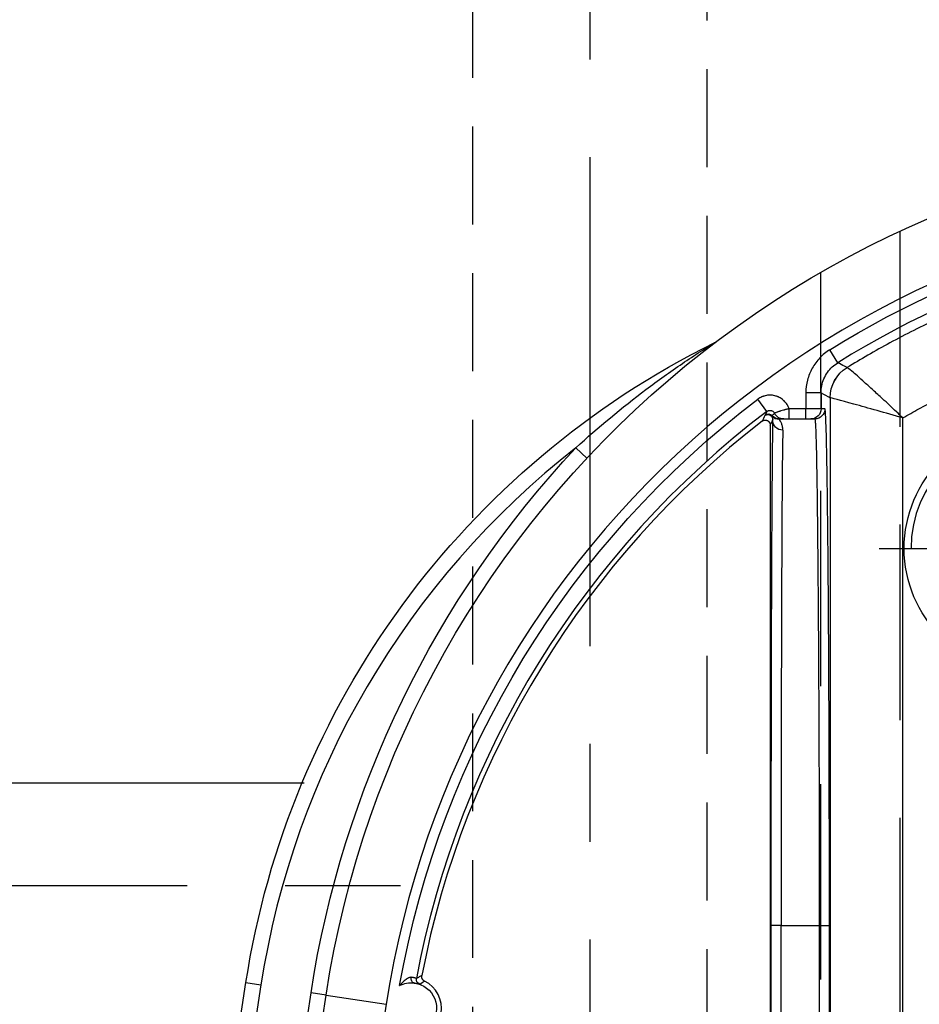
# Model space of a CAD drawing. Extents: x 2651 to 7771, y -1163 to 1075.
# Tile 277 of 490: x 4195 to 4218, y 727 to 752. Entities that reach past the tile are written whole.
import ezdxf

# ---------------------------------------------------------------- set-up
doc = ezdxf.new("R2010")
doc.units = 0
doc.header["$LTSCALE"] = 10
for name, pattern in [('CENTER', [2, 1.25, -0.25, 0.25, -0.25]), ('DASHED', [0.75, 0.5, -0.25]), ('HIDDEN', [0.375, 0.25, -0.125])]:
    doc.linetypes.add(name, pattern=pattern)
doc.layers.get('0').update_dxf_attribs({"linetype": 'CONTINUOUS'})
doc.layers.get('Defpoints').update_dxf_attribs({"linetype": 'CONTINUOUS'})
for name, color, linetype in [('1', 7, 'CONTINUOUS'), ('111', 7, 'CONTINUOUS'), ('COOL', 150, 'HIDDEN'), ('DIM', 3, 'CONTINUOUS'), ('PIN', 3, 'CONTINUOUS')]:
    doc.layers.add(name, color=color, linetype=linetype)
doc.styles.get("Standard").update_dxf_attribs({"font": 'romans.shx'})
doc.dimstyles.new('MM& INCH5', dxfattribs={"dimtxt": 5, "dimasz": 2.5, "dimexe": 1, "dimexo": 0.5, "dimtad": 0, "dimrnd": 1.38778e-17, "dimzin": 9, "dimdsep": 46, "dimtxsty": 'Standard', "dimblk": 'CLOSED', "dimcen": 0, "dimclrd": 3, "dimclre": 3, "dimclrt": 3, "dimazin": 2, "dimtfac": 0.75, "dimtofl": 0, "dimtmove": 0, "dimatfit": 3, "dimfxl": 0, "dimtolj": 1, "dimarcsym": 0})

# ---------------------------------------------------------------- blocks, each defined once
blk = doc.blocks.new('DSD')
at = {"layer": '1', "color": 6, "linetype": 'DASHED'}
for p, q in [((499.908, 459.883), (499.908, 509.019)), ((501.927, 509.019), (501.927, 460.933)), ((501.71, 477.638), (501.705, 477.638)), ((501.922, 464.017), (501.922, 464.425))]:
    blk.add_line(p, q, dxfattribs=at)
at = {"layer": '1', "color": 252, "linetype": 'Continuous'}
for p, q in [((501.692, 464.145), (501.692, 508.531)), ((499.831, 508.003), (499.831, 464.659)), ((501.71, 495.113), (501.71, 477.638)), ((501.969, 477.638), (501.969, 495.113)), ((502.947, 495.113), (502.947, 477.638)), ((503.206, 477.638), (503.206, 495.113)), ((514.577, 479.412), (513.04, 479.65)), ((514.577, 479.412), (514.961, 479.353)), ((516.625, 479.096), (516.241, 479.155)), ((501.969, 477.638), (501.71, 477.638)), ((502.947, 477.638), (501.969, 477.638)), ((502.947, 477.638), (503.206, 477.638)), ((507.907, 465.686), (508.191, 465.421)), ((502.312, 464.684), (502.312, 464.425)), ((502.739, 464.684), (502.739, 464.425)), ((502.997, 464.684), (502.997, 464.684)), ((503.307, 464.492), (503.542, 464.182)), ((501.825, 464.425), (501.923, 464.425)), ((501.923, 464.425), (501.923, 464.016)), ((501.923, 464.425), (502.312, 464.425)), ((502.312, 464.425), (502.739, 464.425)), ((502.312, 464.016), (502.312, 464.425)), ((501.923, 464.016), (502.312, 464.016)), ((501.496, 463.246), (501.701, 462.916))]:
    blk.add_line(p, q, dxfattribs=at)
at = {"layer": '1', "color": 7, "linetype": 'Continuous'}
for p, q in [((503.222, 464.844), (503.222, 508.076)), ((502.182, 464.684), (502.084, 464.684)), ((502.312, 464.684), (502.182, 464.684)), ((502.739, 464.684), (502.312, 464.684)), ((503.184, 464.604), (503.184, 464.604))]:
    blk.add_line(p, q, dxfattribs=at)
at = {"layer": '1', "color": 252, "linetype": 'Continuous'}
for centre, radius, start, end in [((258.538, 518.994), 260.764, 351.21206, 8.78754), ((258.538, 518.994), 257.526, 351.21206, 8.78794), ((488.973, 483.37), 24.354, 270, 351.2121), ((494.862, 482.46), 21.633, 308.0345, 351.2121), ((488.973, 483.37), 23.704, 307.2095, 349.3511), ((488.973, 483.37), 23.702, 270, 301.8934)]:
    blk.add_arc(centre, radius, start, end, dxfattribs=at)
at = {"layer": '1', "color": 7, "linetype": 'Continuous', "extrusion": (0, 0, -1)}
for centre, radius, start, end in [((-258.538, 518.994), 261.153, 171.21206, 188.78794), ((-258.538, 518.994), 259.08, 171.21206, 188.78794), ((-512.4, 479.749), 0.648, 276.418, 102.0087), ((-488.973, 483.37), 25.908, 188.7879, 270), ((-494.862, 482.46), 22.022, 188.7879, 243.6342), ((-512.4, 479.749), 0.648, 242.7301, 276.418)]:
    blk.add_arc(centre, radius, start, end, dxfattribs=at)
at = {"layer": '1', "color": 252, "linetype": 'Continuous', "extrusion": (0, 0, -1)}
for centre, radius, start, end in [((-258.538, 518.994), 259.469, 171.21206, 188.78794), ((-488.973, 483.37), 26.297, 188.7879, 223.0455), ((-488.973, 483.37), 24.093, 190.0333, 232.7905), ((-488.973, 483.37), 24.091, 238.1066, 270)]:
    blk.add_arc(centre, radius, start, end, dxfattribs=at)
at = {"layer": '1', "color": 7, "linetype": 'Continuous'}
for centre, radius, start, end in [((512.4, 479.749), 0.772, 97.6644, 243.8079), ((488.973, 483.37), 23.581, 307.8157, 349.1097), ((504.814, 462.381), 0.389, 116.3658, 127.0428)]:
    blk.add_arc(centre, radius, start, end, dxfattribs=at)
at = {"layer": '1', "color": 110, "linetype": 'Continuous'}
blk.add_arc((488.973, 483.37), 24.354, 270, 351.2121, dxfattribs=at)
at = {"layer": '1', "color": 252, "linetype": 'Continuous', "extrusion": (0, 0, -1)}
for centre, major_axis, ratio, start_param, end_param in [((512.141, 479.014), (-0.065, 0.112), 0.999983, 0.861915, 2.279678), ((502.902, 464.719), (-0.259, 0.005), 0.977776, 1.550897, 3.120779), ((502.084, 464.425), (0, 0.259), 0.999962, 4.712389, 6.283185), ((502.182, 464.425), (0, 0.259), 0.999962, 4.712389, 6.283185), ((502.879, 464.425), (0, 0.259), 0.999963, 0, 1.118997), ((502.984, 464.425), (0, 0.259), 0.999925, 0, 0.841069), ((502.991, 464.441), (-0.218, -0.14), 0.998355, 2.140409, 2.981371), ((502.997, 464.425), (0, 0.259), 0.999931, 0, 0.807195), ((502.997, 464.425), (-0.005, 0.259), 0.999933, 0.01791, 0.825023), ((503.273, 464.684), (-0.116, 0.057), 0.999951, 3.600398, 5.094617), ((503.278, 464.694), (-0.118, 0.053), 0.999958, 3.638367, 5.099043), ((500.785, 464.145), (0.443, 0.791), 0.99995, 1.060893, 2.0807), ((500.785, 464.145), (0.118, -0.899), 0.999771, 4.842966, 5.862766)]:
    blk.add_ellipse(centre, major_axis=major_axis, ratio=ratio, start_param=start_param, end_param=end_param, dxfattribs=at)
at = {"layer": '1', "color": 7, "linetype": 'Continuous', "extrusion": (0, 0, -1)}
for centre, major_axis, ratio, start_param, end_param in [((512.313, 478.976), (-0.014, -0.129), 0.659067, 3.147394, 4.763783), ((503.281, 464.7), (-0.116, 0.057), 0.999951, 3.600067, 5.09439)]:
    blk.add_ellipse(centre, major_axis=major_axis, ratio=ratio, start_param=start_param, end_param=end_param, dxfattribs=at)
at = {"layer": '1', "color": 7, "linetype": 'Continuous'}
blk.add_ellipse((502.89, 477.638), major_axis=(0, 12.954), ratio=0.004451, start_param=3.352768, end_param=4.712389, dxfattribs=at)
at = {"layer": '1', "color": 252, "linetype": 'Continuous'}
blk.add_ellipse((503.149, 477.638), major_axis=(0, 13.213), ratio=0.004363, start_param=3.352768, end_param=4.712389, dxfattribs=at)
for points, degree in [([(512.184, 479.136), (512.143, 479.107), (512.102, 479.081), (512.06, 479.056)], 3), ([(512.13, 478.915), (512.153, 478.927), (512.199, 478.951), (512.245, 478.977), (512.269, 478.99)], 3), ([(503.222, 464.844), (503.202, 464.802), (503.181, 464.76), (503.161, 464.719)], 3), ([(503.36, 464.597), (503.384, 464.645), (503.407, 464.693), (503.431, 464.741)], 3), ([(503.307, 464.492), (503.322, 464.522), (503.337, 464.551), (503.352, 464.581)], 3), ([(503.352, 464.581), (503.357, 464.591)], 1), ([(503.357, 464.591), (503.36, 464.597)], 1), ([(501.923, 464.016), (501.846, 464.059), (501.769, 464.102), (501.692, 464.145)], 3)]:
    blk.add_open_spline(points, degree=degree, dxfattribs=at)
at = {"layer": '1', "color": 7, "linetype": 'Continuous'}
for points, knots in [([(512.06, 479.056), (512.066, 479.053), (512.078, 479.046), (512.089, 479.037), (512.096, 479.029), (512.099, 479.026), (512.103, 479.021), (512.11, 479.013), (512.115, 479.004), (512.12, 478.995), (512.122, 478.991), (512.124, 478.985), (512.127, 478.975), (512.13, 478.964), (512.131, 478.954), (512.132, 478.95), (512.132, 478.943), (512.132, 478.933), (512.131, 478.922), (512.13, 478.915)], [0, 0, 0, 0, 0.125, 0.25, 0.25, 0.3125, 0.3125, 0.375, 0.5, 0.5, 0.5625, 0.5625, 0.625, 0.75, 0.75, 0.8125, 0.8125, 0.875, 1, 1, 1, 1]), ([(512.328, 479.105), (512.316, 479.106), (512.304, 479.108), (512.288, 479.11), (512.283, 479.111), (512.274, 479.113), (512.269, 479.114), (512.255, 479.117), (512.239, 479.121), (512.225, 479.124), (512.221, 479.128), (512.215, 479.125), (512.212, 479.13), (512.206, 479.128), (512.203, 479.132), (512.19, 479.13), (512.194, 479.137), (512.18, 479.135), (512.185, 479.137)], [0, 0, 0, 0, 0.125, 0.125, 0.1875, 0.1875, 0.25, 0.25, 0.375, 0.5, 0.5, 0.5625, 0.5625, 0.625, 0.625, 0.75, 0.875, 1, 1, 1, 1]), ([(512.396, 478.961), (512.401, 478.96), (512.406, 478.96), (512.41, 478.96), (512.415, 478.961), (512.424, 478.962), (512.43, 478.963), (512.444, 478.967), (512.451, 478.969), (512.461, 478.973), (512.465, 478.975), (512.471, 478.978), (512.476, 478.98), (512.492, 478.988), (512.506, 478.996), (512.526, 479.009), (512.536, 479.016), (512.546, 479.023), (512.552, 479.028), (512.556, 479.03), (512.571, 479.043), (512.584, 479.053), (512.608, 479.075), (512.62, 479.087), (512.643, 479.11), (512.654, 479.122), (512.671, 479.141), (512.676, 479.147), (512.683, 479.156), (512.686, 479.159), (512.689, 479.163), (512.692, 479.167), (512.695, 479.17), (512.698, 479.174)], [0, 0, 0, 0, 0.03125, 0.03125, 0.0625, 0.0625, 0.125, 0.125, 0.1875, 0.1875, 0.21875, 0.21875, 0.25, 0.25, 0.375, 0.375, 0.4375, 0.46875, 0.46875, 0.5, 0.5, 0.625, 0.625, 0.75, 0.75, 0.875, 0.875, 0.9375, 0.9375, 0.96875, 0.984375, 0.984375, 1, 1, 1, 1]), ([(512.269, 478.991), (512.273, 478.99), (512.277, 478.987), (512.282, 478.986), (512.286, 478.984), (512.291, 478.983), (512.295, 478.981), (512.3, 478.98), (512.304, 478.978), (512.32, 478.974), (512.334, 478.97), (512.341, 478.969), (512.345, 478.968), (512.35, 478.967), (512.355, 478.966), (512.359, 478.965), (512.373, 478.963), (512.387, 478.961), (512.397, 478.961)], [0, 0, 0, 0, 0.125, 0.25, 0.375, 0.375, 0.4375, 0.4375, 0.5, 0.625, 0.75, 0.75, 0.78125, 0.78125, 0.8125, 0.8125, 0.875, 1, 1, 1, 1]), ([(502.902, 464.972), (502.901, 464.954), (502.902, 464.936), (502.906, 464.903), (502.908, 464.887), (502.918, 464.842), (502.928, 464.816), (502.943, 464.782), (502.948, 464.771), (502.956, 464.757), (502.958, 464.752), (502.963, 464.744), (502.97, 464.731), (502.977, 464.721), (502.985, 464.709), (502.989, 464.704), (502.991, 464.699)], [0, 0, 0, 0, 0.125, 0.125, 0.25, 0.25, 0.5, 0.5, 0.625, 0.625, 0.6875, 0.6875, 0.75, 0.875, 0.875, 1, 1, 1, 1]), ([(502.88, 464.684), (502.876, 464.684), (502.864, 464.684), (502.842, 464.684), (502.822, 464.684), (502.782, 464.684), (502.766, 464.684), (502.748, 464.684), (502.739, 464.684)], [0, 0, 0, 0, 0.1875, 0.375, 0.5, 0.625, 0.875, 1, 1, 1, 1]), ([(502.984, 464.684), (502.973, 464.684), (502.963, 464.684), (502.945, 464.684), (502.936, 464.684), (502.91, 464.684), (502.894, 464.684), (502.879, 464.684)], [0, 0, 0, 0, 0.25, 0.25, 0.5, 0.5, 1, 1, 1, 1]), ([(503.184, 464.614), (503.183, 464.618), (503.181, 464.622), (503.176, 464.635), (503.173, 464.643), (503.167, 464.66), (503.164, 464.67), (503.162, 464.687), (503.161, 464.693), (503.16, 464.705), (503.16, 464.712), (503.161, 464.719)], [0, 0, 0, 0, 0.25, 0.25, 0.5, 0.5, 0.75, 0.75, 0.875, 0.875, 1, 1, 1, 1]), ([(503.431, 464.741), (503.426, 464.738), (503.416, 464.731), (503.406, 464.726), (503.398, 464.723), (503.394, 464.721), (503.389, 464.719), (503.38, 464.717), (503.371, 464.715), (503.363, 464.715), (503.358, 464.714), (503.353, 464.714), (503.349, 464.714), (503.341, 464.714), (503.329, 464.716), (503.317, 464.719), (503.309, 464.721), (503.305, 464.723), (503.3, 464.725), (503.292, 464.728), (503.284, 464.733), (503.277, 464.738), (503.274, 464.74), (503.27, 464.743), (503.266, 464.746), (503.26, 464.752), (503.252, 464.76), (503.245, 464.77), (503.241, 464.777), (503.238, 464.781), (503.236, 464.786), (503.232, 464.794), (503.229, 464.802), (503.226, 464.814), (503.224, 464.82), (503.223, 464.832), (503.222, 464.838), (503.222, 464.844)], [0, 0, 0, 0, 0.0625, 0.125, 0.125, 0.15625, 0.15625, 0.1875, 0.25, 0.25, 0.28125, 0.28125, 0.3125, 0.3125, 0.375, 0.4375, 0.4375, 0.46875, 0.46875, 0.5, 0.5625, 0.5625, 0.59375, 0.59375, 0.625, 0.625, 0.6875, 0.75, 0.75, 0.78125, 0.78125, 0.8125, 0.875, 0.875, 0.9375, 0.9375, 1, 1, 1, 1]), ([(502.739, 464.425), (502.746, 464.427), (502.752, 464.428), (502.764, 464.431), (502.783, 464.435), (502.813, 464.442), (502.837, 464.448), (502.854, 464.453), (502.86, 464.455), (502.872, 464.458), (502.878, 464.459), (502.906, 464.467), (502.928, 464.473), (502.958, 464.482), (502.967, 464.486), (502.982, 464.49), (502.986, 464.492), (502.995, 464.495), (503, 464.496), (503.013, 464.5), (503.021, 464.503), (503.032, 464.507), (503.036, 464.509), (503.043, 464.511), (503.047, 464.513), (503.063, 464.519), (503.075, 464.523), (503.085, 464.527), (503.089, 464.529), (503.094, 464.531), (503.098, 464.532), (503.106, 464.535), (503.112, 464.538)], [0, 0, 0, 0, 0.03125, 0.03125, 0.0625, 0.125, 0.1875, 0.1875, 0.21875, 0.21875, 0.25, 0.25, 0.375, 0.375, 0.4375, 0.4375, 0.46875, 0.46875, 0.5, 0.5, 0.5625, 0.5625, 0.59375, 0.59375, 0.625, 0.625, 0.75, 0.75, 0.78125, 0.78125, 0.8125, 1, 1, 1, 1]), ([(503.112, 464.538), (503.122, 464.548), (503.132, 464.558), (503.154, 464.578), (503.165, 464.588), (503.177, 464.598)], [0, 0, 0, 0, 0.5, 0.5, 1, 1, 1, 1]), ([(503.307, 464.492), (503.3, 464.486), (503.292, 464.481), (503.279, 464.475), (503.274, 464.473), (503.265, 464.47), (503.26, 464.469), (503.246, 464.466), (503.237, 464.465), (503.227, 464.465), (503.222, 464.465), (503.218, 464.466), (503.211, 464.467), (503.199, 464.469), (503.19, 464.471), (503.185, 464.473), (503.181, 464.475), (503.176, 464.477), (503.165, 464.481), (503.155, 464.488), (503.148, 464.494), (503.144, 464.497), (503.141, 464.5), (503.135, 464.505), (503.128, 464.514), (503.122, 464.522), (503.119, 464.526), (503.112, 464.538)], [0, 0, 0, 0, 0.125, 0.125, 0.1875, 0.1875, 0.25, 0.25, 0.375, 0.375, 0.40625, 0.40625, 0.4375, 0.5, 0.5625, 0.5625, 0.59375, 0.59375, 0.625, 0.75, 0.75, 0.78125, 0.78125, 0.8125, 0.875, 0.9375, 1, 1, 1, 1])]:
    blk.add_open_spline(points, degree=3, knots=knots, dxfattribs=at)
at = {"layer": '1', "color": 252, "linetype": 'Continuous'}
blk.add_rational_spline([(501.71, 477.638), (501.71, 469.898), (501.757, 464.425), (501.825, 464.425)], [1, 0.804737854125, 0.804737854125, 1], degree=3, dxfattribs=at)
for points, knots in [([(502.084, 464.684), (502.082, 464.689), (502.077, 464.698), (502.071, 464.768), (502.064, 464.879), (502.058, 465.031), (502.052, 465.222), (502.046, 465.449), (502.041, 465.711), (502.035, 466.004), (502.03, 466.327), (502.025, 466.678), (502.021, 467.054), (502.016, 467.452), (502.012, 467.87), (502.008, 468.307), (502.004, 468.76), (502, 469.227), (501.996, 469.706), (501.993, 470.194), (501.99, 470.691), (501.987, 471.194), (501.985, 471.701), (501.982, 472.211), (501.98, 472.723), (501.978, 473.234), (501.976, 473.744), (501.974, 474.251), (501.973, 474.754), (501.972, 475.252), (501.971, 475.744), (501.97, 476.23), (501.969, 476.707), (501.969, 477.176), (501.969, 477.485), (501.969, 477.638)], [0, 0, 0, 0, 0.038023, 0.075563, 0.112621, 0.149196, 0.185289, 0.2209, 0.256028, 0.290673, 0.324837, 0.358517, 0.391715, 0.424431, 0.456664, 0.488415, 0.519683, 0.550468, 0.580772, 0.610592, 0.63993, 0.668786, 0.697159, 0.72505, 0.752458, 0.779383, 0.805826, 0.831787, 0.857265, 0.88226, 0.906773, 0.930804, 0.954352, 0.977417, 1, 1, 1, 1]), ([(508.191, 465.421), (507.615, 464.893), (507.015, 464.395), (506.093, 463.702), (505.781, 463.479), (505.314, 463.162), (505.158, 463.058), (504.931, 462.912), (504.856, 462.864), (504.753, 462.798), (504.72, 462.778), (504.664, 462.743), (504.637, 462.727), (504.644, 462.73)], [0, 0, 0, 0, 0.5, 0.5, 0.75, 0.75, 0.875, 0.875, 0.9375, 0.9375, 0.96875, 0.96875, 1, 1, 1, 1]), ([(499.831, 464.659), (499.887, 464.606), (500.002, 464.496), (500.176, 464.33), (500.378, 464.145), (500.597, 463.945), (500.888, 463.682), (501.174, 463.426), (501.231, 463.39), (501.259, 463.373)], [0, 0, 0, 0, 0.080251, 0.163962, 0.250677, 0.375166, 0.501457, 0.754561, 1, 1, 1, 1]), ([(499.831, 464.659), (500.276, 464.531), (500.728, 464.404), (501.437, 464.209), (501.68, 464.145), (501.691, 464.145)], [0, 0, 0, 0, 0.5, 0.5, 1, 1, 1, 1]), ([(502.739, 464.425), (502.746, 464.406), (502.754, 464.387), (502.767, 464.36), (502.772, 464.351), (502.779, 464.337), (502.782, 464.333), (502.787, 464.324), (502.801, 464.302), (502.828, 464.265), (502.855, 464.236), (502.877, 464.214), (502.885, 464.208), (502.896, 464.198), (502.9, 464.194), (502.908, 464.188), (502.929, 464.172), (502.967, 464.147), (503.003, 464.128), (503.026, 464.118), (503.031, 464.116), (503.04, 464.112), (503.055, 464.107), (503.089, 464.095), (503.138, 464.084), (503.178, 464.079), (503.209, 464.077), (503.219, 464.077), (503.24, 464.077), (503.27, 464.078), (503.321, 464.084), (503.36, 464.093), (503.385, 464.101), (503.39, 464.102), (503.399, 464.106), (503.414, 464.111), (503.447, 464.124), (503.492, 464.147), (503.526, 464.17), (503.542, 464.182)], [0, 0, 0, 0, 0.0625, 0.0625, 0.09375, 0.09375, 0.109375, 0.109375, 0.125, 0.1875, 0.25, 0.25, 0.28125, 0.28125, 0.296875, 0.296875, 0.3125, 0.375, 0.4375, 0.4375, 0.453125, 0.453125, 0.46875, 0.5, 0.5625, 0.625, 0.625, 0.65625, 0.65625, 0.6875, 0.75, 0.8125, 0.8125, 0.828125, 0.828125, 0.84375, 0.875, 0.9375, 1, 1, 1, 1]), ([(501.923, 464.016), (501.92, 463.956), (501.913, 463.834), (501.856, 463.657), (501.765, 463.493), (501.645, 463.351), (501.545, 463.281), (501.496, 463.246)], [0, 0, 0, 0, 0.195853, 0.3979, 0.6021, 0.804147, 1, 1, 1, 1]), ([(501.701, 462.916), (501.795, 462.975), (501.879, 463.044), (502.03, 463.202), (502.096, 463.292), (502.202, 463.482), (502.243, 463.586), (502.298, 463.797), (502.312, 463.906), (502.312, 464.016)], [0, 0, 0, 0, 0.25, 0.25, 0.5, 0.5, 0.75, 0.75, 1, 1, 1, 1]), ([(488.973, 459.897), (489.342, 459.902), (490.07, 459.912), (491.14, 459.991), (492.172, 460.109), (493.162, 460.268), (494.111, 460.461), (495.016, 460.684), (495.879, 460.932), (496.698, 461.201), (497.474, 461.488), (498.207, 461.787), (498.897, 462.097), (499.546, 462.412), (500.154, 462.731), (500.722, 463.048), (501.084, 463.267), (501.259, 463.373)], [0, 0, 0, 0, 0.085719, 0.168715, 0.24899, 0.326543, 0.401375, 0.473484, 0.542872, 0.609539, 0.673484, 0.734707, 0.793208, 0.848989, 0.902047, 0.952384, 1, 1, 1, 1]), ([(501.259, 463.373), (501.281, 463.361), (501.302, 463.35), (501.381, 463.308), (501.438, 463.277), (501.496, 463.246)], [0, 0, 0, 0, 0.272267, 0.272267, 1, 1, 1, 1])]:
    blk.add_open_spline(points, degree=3, knots=knots, dxfattribs=at)
at = {"layer": '1', "color": 7, "linetype": 'Continuous'}
for points, degree in [([(502.997, 464.684), (502.984, 464.684)], 1), ([(502.991, 464.699), (502.995, 464.695), (502.997, 464.684)], 2), ([(503.177, 464.598), (503.184, 464.604)], 1), ([(503.184, 464.604), (503.184, 464.613)], 1), ([(501.692, 464.145), (501.691, 464.145), (501.691, 464.145), (501.691, 464.145)], 3), ([(501.259, 463.373), (501.259, 463.373), (501.259, 463.373), (501.259, 463.373)], 3)]:
    blk.add_open_spline(points, degree=degree, dxfattribs=at)
blk.add_rational_spline([(499.831, 464.659), (496.501, 462.718), (492.78, 461.712), (488.925, 461.711)], [1, 0.976931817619, 0.976931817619, 1], degree=3, dxfattribs=at)
blk = doc.blocks.new('*D116')
at = {"layer": 'Defpoints', "color": 0}
for p in [(4278.684, 927.642), (4278.684, 906.842), (4171.684, 387.642)]:
    blk.add_point(p, dxfattribs=at)
at = {"layer": 'DIM', "color": 3, "lineweight": -2}
blk.add_line((4278.684, 907.342), (4278.684, 927.642), dxfattribs=at)
at = {"layer": 'DIM', "color": 3, "insert": (4278.684, 950.648), "char_height": 5, "attachment_point": 5, "rotation": 90}
blk.add_mtext('\\A1;107 [4.213]', dxfattribs=at)
blk = doc.blocks.new('_Closed')
at = {"color": 0, "linetype": 'ByBlock', "lineweight": -2}
for p, q in [((-1, 0.167), (0, 0)), ((-1, 0.167), (-1, -0.167)), ((0, 0), (-1, -0.167)), ((0, 0), (-1, 0))]:
    blk.add_line(p, q, dxfattribs=at)
blk = doc.blocks.new('*D117')
at = {"layer": 'Defpoints', "color": 0}
for p in [(4291.684, 927.642), (4291.684, 912.642), (4171.684, 387.642)]:
    blk.add_point(p, dxfattribs=at)
at = {"layer": 'DIM', "color": 3, "lineweight": -2}
blk.add_line((4291.684, 913.142), (4291.684, 927.642), dxfattribs=at)
at = {"layer": 'DIM', "color": 3, "insert": (4291.684, 950.648), "char_height": 5, "attachment_point": 5, "rotation": 90}
blk.add_mtext('\\A1;120 [4.724]', dxfattribs=at)
blk = doc.blocks.new('*D118')
at = {"layer": 'Defpoints', "color": 0}
for p in [(4368.684, 927.642), (4368.684, 892.822), (4171.684, 387.642)]:
    blk.add_point(p, dxfattribs=at)
at = {"layer": 'DIM', "color": 3, "lineweight": -2}
blk.add_line((4368.684, 893.322), (4368.684, 927.642), dxfattribs=at)
at = {"layer": 'DIM', "color": 3, "insert": (4368.684, 950.648), "char_height": 5, "attachment_point": 5, "rotation": 90}
blk.add_mtext('\\A1;197 [7.756]', dxfattribs=at)
blk = doc.blocks.new('*D119')
at = {"layer": 'Defpoints', "color": 0}
for p in [(4376.684, 927.642), (4371.684, 807.17), (4171.684, 387.642)]:
    blk.add_point(p, dxfattribs=at)
at = {"layer": 'DIM', "color": 3, "lineweight": -2}
for p, q in [((4376.684, 922.642), (4376.684, 927.642)), ((4371.684, 917.642), (4376.684, 922.642)), ((4371.684, 807.67), (4371.684, 917.642))]:
    blk.add_line(p, q, dxfattribs=at)
at = {"layer": 'DIM', "color": 3, "insert": (4376.684, 951.005), "char_height": 5, "attachment_point": 5, "rotation": 90}
blk.add_mtext('\\A1;200 [7.874]', dxfattribs=at)
blk = doc.blocks.new('*D120')
at = {"layer": 'Defpoints', "color": 0}
for p in [(4411.684, 927.642), (4411.684, 912.642), (4171.684, 387.642)]:
    blk.add_point(p, dxfattribs=at)
at = {"layer": 'DIM', "color": 3, "lineweight": -2}
blk.add_line((4411.684, 913.142), (4411.684, 927.642), dxfattribs=at)
at = {"layer": 'DIM', "color": 3, "insert": (4411.684, 951.005), "char_height": 5, "attachment_point": 5, "rotation": 90}
blk.add_mtext('\\A1;240 [9.449]', dxfattribs=at)
blk = doc.blocks.new('*D121')
at = {"layer": 'Defpoints', "color": 0}
for p in [(4446.684, 927.642), (4446.684, 910.642), (4171.684, 387.642)]:
    blk.add_point(p, dxfattribs=at)
at = {"layer": 'DIM', "color": 3, "lineweight": -2}
blk.add_line((4446.684, 911.142), (4446.684, 927.642), dxfattribs=at)
at = {"layer": 'DIM', "color": 3, "insert": (4446.684, 953.386), "char_height": 5, "attachment_point": 5, "rotation": 90}
blk.add_mtext('\\A1;275 [10.827]', dxfattribs=at)
blk = doc.blocks.new('*D158')
at = {"layer": 'Defpoints', "color": 0}
for p in [(4247.884, 927.642), (4247.884, 766.102), (4171.684, 387.642)]:
    blk.add_point(p, dxfattribs=at)
at = {"layer": 'DIM', "color": 3, "lineweight": -2}
blk.add_line((4247.884, 766.602), (4247.884, 927.642), dxfattribs=at)
at = {"layer": 'DIM', "color": 3, "insert": (4247.884, 943.862), "char_height": 5, "attachment_point": 5, "rotation": 90}
blk.add_mtext('\\A1;76.2 [3]', dxfattribs=at)
blk = doc.blocks.new('*D159')
at = {"layer": 'Defpoints', "color": 0}
for p in [(4239.884, 927.642), (4246.684, 860.062), (4171.684, 387.642)]:
    blk.add_point(p, dxfattribs=at)
at = {"layer": 'DIM', "color": 3, "lineweight": -2}
for p, q in [((4239.884, 922.642), (4239.884, 927.642)), ((4246.684, 917.642), (4239.884, 922.642)), ((4246.684, 860.562), (4246.684, 917.642))]:
    blk.add_line(p, q, dxfattribs=at)
at = {"layer": 'DIM', "color": 3, "insert": (4239.884, 948.624), "char_height": 5, "attachment_point": 5, "rotation": 90}
blk.add_mtext('\\A1;75 [2.953]', dxfattribs=at)
blk = doc.blocks.new('*D160')
at = {"layer": 'Defpoints', "color": 0}
for p in [(4381.212, 797.642), (4473.321, 797.642), (4171.684, 387.642)]:
    blk.add_point(p, dxfattribs=at)
at = {"layer": 'DIM', "color": 3, "lineweight": -2}
blk.add_line((4381.712, 797.642), (4473.321, 797.642), dxfattribs=at)
at = {"layer": 'DIM', "color": 3, "insert": (4499.065, 797.642), "char_height": 5, "attachment_point": 5}
blk.add_mtext('\\A1;410 [16.142]', dxfattribs=at)
blk = doc.blocks.new('*D161')
at = {"layer": 'Defpoints', "color": 0}
for p in [(4274.104, 832.642), (4473.321, 832.642), (4171.684, 387.642)]:
    blk.add_point(p, dxfattribs=at)
at = {"layer": 'DIM', "color": 3, "lineweight": -2}
blk.add_line((4274.604, 832.642), (4473.321, 832.642), dxfattribs=at)
at = {"layer": 'DIM', "color": 3, "insert": (4496.684, 832.642), "char_height": 5, "attachment_point": 5}
blk.add_mtext('\\A1;445 [17.52]', dxfattribs=at)
blk = doc.blocks.new('*D162')
at = {"layer": 'Defpoints', "color": 0}
for p in [(4271.924, 879.642), (4485.526, 879.642), (4171.684, 387.642)]:
    blk.add_point(p, dxfattribs=at)
at = {"layer": 'DIM', "color": 3, "lineweight": -2}
blk.add_line((4272.424, 879.642), (4485.526, 879.642), dxfattribs=at)
at = {"layer": 'DIM', "color": 3, "insert": (4508.889, 879.642), "char_height": 5, "attachment_point": 5}
blk.add_mtext('\\A1;492 [19.37]', dxfattribs=at)
blk = doc.blocks.new('*D163')
at = {"layer": 'Defpoints', "color": 0}
for p in [(4285.884, 899.642), (4485.526, 899.642), (4171.684, 387.642)]:
    blk.add_point(p, dxfattribs=at)
at = {"layer": 'DIM', "color": 3, "lineweight": -2}
blk.add_line((4286.384, 899.642), (4485.526, 899.642), dxfattribs=at)
at = {"layer": 'DIM', "color": 3, "insert": (4511.27, 899.642), "char_height": 5, "attachment_point": 5}
blk.add_mtext('\\A1;512 [20.157]', dxfattribs=at)
blk = doc.blocks.new('*D164')
at = {"layer": 'Defpoints', "color": 0}
for p in [(4266.934, 743.242), (4473.321, 743.242), (4171.684, 387.642)]:
    blk.add_point(p, dxfattribs=at)
at = {"layer": 'DIM', "color": 3, "lineweight": -2}
blk.add_line((4267.434, 743.242), (4473.321, 743.242), dxfattribs=at)
at = {"layer": 'DIM', "color": 3, "insert": (4494.303, 743.242), "char_height": 5, "attachment_point": 5}
blk.add_mtext('\\A1;355.6 [14]', dxfattribs=at)
blk = doc.blocks.new('*D165')
at = {"layer": 'Defpoints', "color": 0}
for p in [(4446.684, 762.642), (4473.321, 762.642), (4171.684, 387.642)]:
    blk.add_point(p, dxfattribs=at)
at = {"layer": 'DIM', "color": 3, "lineweight": -2}
blk.add_line((4447.184, 762.642), (4473.321, 762.642), dxfattribs=at)
at = {"layer": 'DIM', "color": 3, "insert": (4499.065, 762.642), "char_height": 5, "attachment_point": 5}
blk.add_mtext('\\A1;375 [14.764]', dxfattribs=at)
blk = doc.blocks.new('*D166')
at = {"layer": 'Defpoints', "color": 0}
for p in [(4446.684, 719.642), (4473.321, 719.642), (4171.684, 387.642)]:
    blk.add_point(p, dxfattribs=at)
at = {"layer": 'DIM', "color": 3, "lineweight": -2}
blk.add_line((4447.184, 719.642), (4473.321, 719.642), dxfattribs=at)
at = {"layer": 'DIM', "color": 3, "insert": (4499.065, 719.642), "char_height": 5, "attachment_point": 5}
blk.add_mtext('\\A1;332 [13.071]', dxfattribs=at)
blk = doc.blocks.new('*D190')
at = {"layer": 'Defpoints', "color": 0}
for p in [(4401.864, 859.642), (4485.526, 859.642), (4171.684, 387.642)]:
    blk.add_point(p, dxfattribs=at)
at = {"layer": 'DIM', "color": 3, "lineweight": -2}
blk.add_line((4402.364, 859.642), (4485.526, 859.642), dxfattribs=at)
at = {"layer": 'DIM', "color": 3, "insert": (4511.27, 859.642), "char_height": 5, "attachment_point": 5}
blk.add_mtext('\\A1;472 [18.583]', dxfattribs=at)
blk = doc.blocks.new('A$C2C2739AE')
at = {"layer": '111', "color": 110, "linetype": 'Continuous'}
blk.add_line((30.487, 145), (16.746, 145), dxfattribs=at)
at = {"layer": '111', "color": 110, "linetype": 'DASHED'}
blk.add_line((15, 142.38), (32.954, 142.38), dxfattribs=at)
blk = doc.blocks.new('*U6', base_point=(965.4695, 1808.9548))
blk.add_circle((965.4695, 1808.9548), 0.5)
for radius, start, end in [(0.4724, 90, 180), (0.3937, 90, 180), (0.315, 90, 180), (0.2362, 90, 180), (0.1575, 90, 180), (0.0787, 90, 180), (0.0787, 270, 0), (0.1575, 270, 0), (0.2362, 270, 0), (0.315, 270, 0), (0.3937, 270, 0), (0.4724, 270, 0)]:
    blk.add_arc((965.4695, 1808.9548), radius, start, end)
at = {"layer": 'PIN'}
for p, q in [((965.4695, 1809.5548), (965.4695, 1808.3548)), ((964.8695, 1808.9548), (966.0695, 1808.9548))]:
    blk.add_line(p, q, dxfattribs=at)

msp = doc.modelspace()

# ---------------------------------------------------------------- linework, layer by layer
at = {"layer": 'COOL', "color": 1, "linetype": 'CENTER'}
msp.add_line((4209.476, 888.642), (4209.478, 697.91), dxfattribs=at)
at = {"layer": 'COOL'}
msp.add_lwpolyline([(4206.476, 876.925), (4206.478, 699.642), (4209.478, 697.91), (4212.478, 699.642), (4212.476, 876.925)], dxfattribs=at)

# ---------------------------------------------------------------- block references
at = {"layer": 'DIM'}
msp.add_blockref('A$C2C2739AE', (4171.684, 587.642), dxfattribs=at)
at = {"layer": 'DIM', "rotation": 180}
msp.add_blockref('DSD', (4717.309, 1206.636), dxfattribs=at)
at = {"layer": 'PIN', "xscale": 6.35, "yscale": 6.35, "zscale": 6.35}
msp.add_blockref('*U6', (4220.684, 738.642), dxfattribs=at)

# ---------------------------------------------------------------- dimensions: what is measured, and where the dimension line sits
at = {"layer": 'DIM'}
for feature_location, offset, dtype, picture, middle in [((4446.684, 910.642), (0, 17), 1, '*D121', (4446.684, 953.386)), ((4371.684, 807.17), (5, 120.472), 1, '*D119', (4376.684, 951.005)), ((4411.684, 912.642), (0, 15), 1, '*D120', (4411.684, 951.005)), ((4278.684, 906.842), (0, 20.8), 1, '*D116', (4278.684, 950.648)), ((4291.684, 912.642), (0, 15), 1, '*D117', (4291.684, 950.648)), ((4368.684, 892.822), (0, 34.82), 1, '*D118', (4368.684, 950.648)), ((4246.684, 860.062), (-6.8, 67.58), 1, '*D159', (4239.884, 948.624)), ((4247.884, 766.102), (0, 161.54), 1, '*D158', (4247.884, 943.862)), ((4285.884, 899.642), (199.642, 0), 0, '*D163', (4511.27, 899.642)), ((4271.924, 879.642), (213.602, 0), 0, '*D162', (4508.889, 879.642)), ((4401.864, 859.642), (83.662, 0), 0, '*D190', (4511.27, 859.642)), ((4274.104, 832.642), (199.217, 0), 0, '*D161', (4496.684, 832.642)), ((4381.212, 797.642), (92.109, 0), 0, '*D160', (4499.065, 797.642)), ((4446.684, 762.642), (26.637, 0), 0, '*D165', (4499.065, 762.642)), ((4266.934, 743.242), (206.387, 0), 0, '*D164', (4494.303, 743.242)), ((4446.684, 719.642), (26.637, 0), 0, '*D166', (4499.065, 719.642))]:
    dim = msp.add_ordinate_dim(feature_location=feature_location, offset=offset, dtype=dtype, origin=(4171.684, 387.642), dimstyle='MM& INCH5', dxfattribs=at)
    dim.commit()
    dim.dimension.update_dxf_attribs({"geometry": picture, "text_midpoint": middle})

doc.saveas('drawing.dxf')
